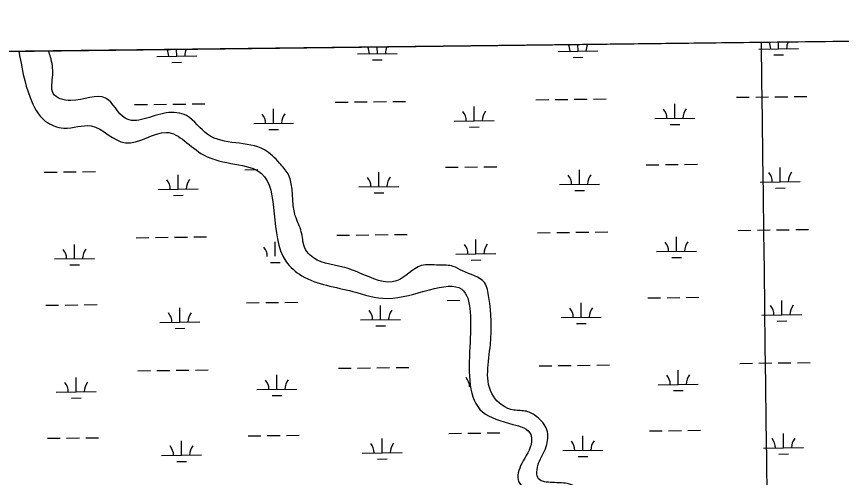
# Model space of a CAD drawing. Extents: x 3704301 to 3742427, y 506229 to 532009.
# Drawn here: x 3732881 to 3734945, y 529062 to 530215 of the extents above; entities that cross this region are included whole.
import ezdxf

# ---------------------------------------------------------------- set-up
doc = ezdxf.new("R2010")
doc.units = 0
for name, color, linetype in [('V-GRID-FRAM', 7, 'Continuous'), ('V-GRID-MAJR', 7, 'Continuous'), ('V-TOPO-SHOR', 7, 'Continuous'), ('V-WETL-SWMP', 7, 'Continuous')]:
    doc.layers.add(name, color=color, linetype=linetype)

msp = doc.modelspace()

# ---------------------------------------------------------------- linework, layer by layer
at = {"layer": 'V-GRID-FRAM'}
msp.add_lwpolyline([(3708355.725, 529827.794), (3740022.418, 530214.705), (3740252.498, 512033.282), (3708569.938, 511646.178), (3708355.725, 529827.794)], dxfattribs=at)
at = {"layer": 'V-GRID-MAJR'}
msp.add_spline([(3734972.0700000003, 511968.765), (3734896.2830000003, 518027.318), (3734820.471, 524087.803), (3734744.659, 530148.301), (3734744.6350000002, 530150.22)], degree=3, dxfattribs=at)
at = {"layer": 'V-TOPO-SHOR'}
for points in [[(3732887.508, 530127.529), (3732915.157, 530012.053), (3732953.3924305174, 529953.4216159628), (3732999.4697721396, 529935.6405641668), (3733068.19361268, 529941.0662568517), (3733153.554346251, 529898.5421299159), (3733256.4160088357, 529925.0219663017), (3733348.822802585, 529868.8259031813), (3733493.8487771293, 529822.4447711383), (3733554.998, 529602.958), (3733594.9590000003, 529566.583), (3733722.1712659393, 529527.143892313), (3733809.51652662, 529509.867061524), (3733994.970051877, 529532.770015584), (3734015.076122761, 529388.5563971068), (3734046.8696027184, 529226.1415426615), (3734122.919626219, 529194.9686774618), (3734167.551, 529169.162), (3734169.3051029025, 529151.9683417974), (3734144.7581137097, 529096.6363146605), (3734137.16, 529051.875), (3734180.044439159, 529023.6913093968), (3734258.275075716, 529001.7171051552), (3734306.6730917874, 528981.6714034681), (3734401.288510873, 528932.3813391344), (3734446.327, 528900.545), (3734470.796695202, 528873.6124910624), (3734514.2452273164, 528883.3153730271), (3734566.752358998, 528902.3009527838), (3734627.0338700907, 528848.0053799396), (3734678.144732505, 528793.597757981), (3734710.866, 528612.052), (3734693.162, 528573.635), (3734670.463, 528554.854)], [(3734670.463, 528554.854), (3734631.0676381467, 528517.8620274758), (3734585.606566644, 528485.2045115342), (3734525.1040000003, 528429.803), (3734497.3412454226, 528390.1128837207), (3734405.403, 528311.224), (3734316.001180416, 528218.2149008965), (3734044.077, 527959.909), (3733955.697749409, 527867.5689610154), (3733892.259540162, 527804.8827386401), (3733645.3570000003, 527587.318), (3733375.443156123, 527314.7442213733), (3733300.709709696, 527238.1619645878), (3733153.395417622, 527096.4887741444), (3733021.9336747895, 526971.060304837), (3732953.9560000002, 526918.98), (3732990.799, 526900.971), (3733106.812, 527009.439), (3733190.1620491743, 527090.0589840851), (3733296.309, 527189.9400000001), (3733532.528, 527407.776), (3733646.393, 527527.783), (3733768.0959680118, 527645.1483736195), (3733822.4475654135, 527700.8445603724), (3733976.779, 527842.97), (3734180.5143588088, 528046.8771636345), (3734244.0926294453, 528098.1000751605), (3734340.588, 528200.148), (3734379.375, 528238.591), (3734418.716, 528275.9940000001), (3734573.438, 528405.772), (3734729.694, 528567.479), (3734746.6, 528606.138), (3734742.545, 528720.4130000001), (3734703.1119058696, 528814.5398525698), (3734652.1411048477, 528857.4841636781), (3734614.7862154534, 528912.0598593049), (3734581.2290000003, 528942.04), (3734472.5291118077, 528919.4937467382), (3734403.1049643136, 528971.3846083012), (3734320.0368929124, 529013.9367475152), (3734264.620828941, 529045.3617232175), (3734221.004223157, 529049.4148142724), (3734187.055, 529058.719), (3734187.092, 529097.462), (3734206.022, 529139.337), (3734208.09, 529181.033), (3734182.3047444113, 529214.038294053), (3734156.917386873, 529227.4861320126), (3734125.089, 529230.509), (3734073.905340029, 529265.4529468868), (3734066.485, 529394.7440000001), (3734062.866, 529512.456), (3734051.62, 529549.321), (3733996.702468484, 529578.65127126), (3733973.6357853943, 529589.8344593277), (3733937.673, 529592.977), (3733893.69, 529591.822), (3733831.9109150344, 529553.7077655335), (3733739.952317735, 529573.2212339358), (3733697.4390000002, 529588.25), (3733615.588314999, 529617.5618143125), (3733601.580231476, 529638.0277001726), (3733593.6550000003, 529676.449), (3733578.645, 529716.115), (3733560.3639923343, 529820.9644650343), (3733539.3938854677, 529848.2243005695), (3733501.3000000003, 529881.439), (3733359.669843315, 529919.4045323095), (3733306.350355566, 529966.9061554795), (3733255.886, 529973.562), (3733152.7980147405, 529960.4440085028), (3733104.16, 530010.691), (3733016.9707011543, 530004.6445274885), (3732973.186021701, 530022.4535915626), (3732971.917, 530068.626), (3732966.27, 530113.018), (3732961.366, 530128.431)]]:
    msp.add_spline(points, degree=3, dxfattribs=at)
at = {"layer": 'V-WETL-SWMP'}
for p, q in [((3735567.7551864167, 530160.2768965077), (3731990.071975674, 530116.5639332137)), ((3733281.9157981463, 530115.6415023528), (3733281.711704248, 530132.3454870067)), ((3733783.786338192, 530121.7734938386), (3733783.582244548, 530138.4774576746)), ((3734285.6568782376, 530127.9054853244), (3734285.4527848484, 530144.6094283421)), ((3734737.5311500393, 530133.4266087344), (3734837.523686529, 530134.648344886)), ((3734787.527418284, 530134.0374768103), (3734787.323325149, 530150.7413990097)), ((3733231.9195299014, 530115.0306342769), (3733331.9120663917, 530116.2523704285)), ((3733733.7900699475, 530121.1626257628), (3733833.7826064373, 530122.3843619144)), ((3734235.660609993, 530127.2946172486), (3734335.653146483, 530128.5163534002)), ((3734273.846300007, 530112.3290287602), (3734297.8445087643, 530112.6222454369)), ((3734775.7168400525, 530118.461020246), (3734799.71504881, 530118.7542369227)), ((3733270.1052199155, 530100.0650457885), (3733294.103428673, 530100.3582624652)), ((3733771.975759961, 530106.1970372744), (3733795.9739687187, 530106.490253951)), ((3734276.2806387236, 530007.7109623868), (3734308.2782504, 530008.1019179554)), ((3734324.277056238, 530008.2973957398), (3734356.2746679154, 530008.6883513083)), ((3734682.1583437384, 530012.6700871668), (3734714.1559554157, 530013.0610427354)), ((3734730.1547612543, 530013.2565205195), (3734762.1523729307, 530013.6474760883)), ((3734778.1511787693, 530013.8429538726), (3734810.1487904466, 530014.2339094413)), ((3734826.1475962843, 530014.4293872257), (3734858.145207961, 530014.8203427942)), ((3733176.5467236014, 529994.2741127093), (3733208.5443352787, 529994.6650682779)), ((3733224.543141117, 529994.860546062), (3733256.540752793, 529995.2515016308)), ((3733272.539558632, 529995.4469794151), (3733304.5371703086, 529995.8379349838)), ((3733320.535976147, 529996.0334127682), (3733352.533587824, 529996.4243683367)), ((3733678.417263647, 530000.4061041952), (3733710.4148753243, 530000.7970597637)), ((3733726.4136811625, 530000.9925375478), (3733758.4112928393, 530001.3834931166)), ((3733774.4100986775, 530001.578970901), (3733806.4077103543, 530001.9699264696)), ((3733822.4065161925, 530002.165404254), (3733854.4041278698, 530002.5563598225)), ((3734026.327275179, 529953.9111767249), (3734025.8874500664, 529989.9084896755)), ((3734180.2878036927, 530006.538095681), (3734212.28541537, 530006.9290512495)), ((3734228.284221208, 530007.1245290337), (3734260.281832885, 530007.5154846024)), ((3734528.1978152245, 529960.0431682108), (3734527.757990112, 529996.0404811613)), ((3733524.456735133, 529947.7791852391), (3733524.0169100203, 529983.7764981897)), ((3733474.4604668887, 529947.168317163), (3733574.4530033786, 529948.390053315)), ((3733976.3310069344, 529953.3003086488), (3734076.3235434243, 529954.5220448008)), ((3734478.20154698, 529959.4323001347), (3734578.19408347, 529960.6540362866)), ((3733512.6461569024, 529932.2027286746), (3733536.64436566, 529932.4959453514)), ((3734014.516696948, 529938.3347201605), (3734038.5149057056, 529938.6279368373)), ((3734516.3872369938, 529944.4667116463), (3734540.3854457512, 529944.7599283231)), ((3734456.2055688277, 529843.7229320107), (3734488.203180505, 529844.1138875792)), ((3734504.2019863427, 529844.3093653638), (3734536.1995980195, 529844.7003209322)), ((3734552.198403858, 529844.8957987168), (3734584.1960155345, 529845.2867542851)), ((3732950.5939486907, 529825.3269575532), (3732982.591560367, 529825.7179131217)), ((3732998.590366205, 529825.9133909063), (3733030.5879778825, 529826.3043464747)), ((3733046.5867837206, 529826.4998242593), (3733078.5843953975, 529826.8907798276)), ((3733452.4644887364, 529831.458949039), (3733484.4621004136, 529831.8499046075)), ((3733787.8507498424, 529789.1233247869), (3733787.4109247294, 529825.120637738)), ((3733954.335028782, 529837.5909405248), (3733986.3326404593, 529837.9818960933)), ((3734002.331446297, 529838.177373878), (3734034.329057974, 529838.5683294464)), ((3734050.3278638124, 529838.763807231), (3734082.325475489, 529839.1547627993)), ((3734289.721289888, 529795.2553162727), (3734289.281464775, 529831.2526292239)), ((3734791.591829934, 529801.3873077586), (3734791.1520048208, 529837.3846207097)), ((3733285.9802097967, 529782.9913333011), (3733285.5403846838, 529818.9886462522)), ((3734741.595561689, 529800.7764396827), (3734841.588098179, 529801.9981758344)), ((3733235.9839415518, 529782.3804652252), (3733335.9764780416, 529783.6022013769)), ((3733737.8544815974, 529788.512456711), (3733837.8470180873, 529789.7341928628)), ((3734239.725021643, 529794.6444481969), (3734339.7175581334, 529795.8661843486)), ((3734779.781251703, 529785.8108511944), (3734803.7794604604, 529786.1040678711)), ((3733274.169631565, 529767.4148767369), (3733298.1678403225, 529767.7080934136)), ((3733776.040171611, 529773.5468682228), (3733800.038380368, 529773.8400848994)), ((3734277.910711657, 529779.6788597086), (3734301.9089204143, 529779.9720763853)), ((3734686.222755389, 529680.0199181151), (3734718.2203670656, 529680.4108736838)), ((3734734.2191729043, 529680.6063514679), (3734766.2167845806, 529680.9973070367)), ((3734782.215590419, 529681.192784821), (3734814.213202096, 529681.5837403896)), ((3734830.2120079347, 529681.7792181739), (3734862.209619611, 529682.1701737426)), ((3733180.6111352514, 529661.6239436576), (3733212.608746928, 529662.0148992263)), ((3733228.607552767, 529662.2103770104), (3733260.605164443, 529662.6013325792)), ((3733276.603970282, 529662.7968103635), (3733308.601581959, 529663.1877659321)), ((3733324.6003877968, 529663.3832437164), (3733356.5979994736, 529663.7741992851)), ((3733682.481675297, 529667.7559351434), (3733714.479286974, 529668.1468907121)), ((3733730.4780928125, 529668.3423684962), (3733762.475704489, 529668.733324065)), ((3733778.4745103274, 529668.9288018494), (3733810.4721220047, 529669.3197574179)), ((3733826.470927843, 529669.5152352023), (3733858.4685395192, 529669.9061907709)), ((3734030.391686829, 529621.2610076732), (3734029.9518617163, 529657.2583206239)), ((3734184.3522153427, 529673.8879266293), (3734216.34982702, 529674.2788821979)), ((3734232.348632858, 529674.4743599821), (3734264.3462445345, 529674.8653155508)), ((3734280.345050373, 529675.0607933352), (3734312.3426620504, 529675.4517489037)), ((3734328.3414678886, 529675.6472266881), (3734360.339079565, 529676.0381822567)), ((3734532.2622268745, 529627.392999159), (3734531.822401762, 529663.3903121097)), ((3733026.650606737, 529608.9970247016), (3733026.2107816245, 529644.9943376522)), ((3733528.521146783, 529615.1290161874), (3733528.0813216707, 529651.1263291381)), ((3733980.395418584, 529620.6501395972), (3734080.387955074, 529621.8718757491)), ((3734482.2659586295, 529626.7821310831), (3734582.2584951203, 529628.0038672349)), ((3732976.6543384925, 529608.3861566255), (3733076.6468749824, 529609.6078927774)), ((3733516.710568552, 529599.552559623), (3733540.7087773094, 529599.8457762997)), ((3734018.581108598, 529605.6845511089), (3734042.579317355, 529605.9777677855)), ((3734520.4516486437, 529611.8165425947), (3734544.449857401, 529612.1097592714)), ((3733014.8400285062, 529593.4205681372), (3733038.8382372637, 529593.7137848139)), ((3732954.65836034, 529492.6767885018), (3732986.6559720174, 529493.0677440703)), ((3733002.654777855, 529493.2632218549), (3733034.652389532, 529493.6541774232)), ((3733050.6511953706, 529493.8496552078), (3733082.648807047, 529494.2406107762)), ((3733456.528900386, 529498.8087799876), (3733488.526512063, 529499.1997355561)), ((3733504.5253179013, 529499.3952133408), (3733536.522929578, 529499.786168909)), ((3733552.5217354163, 529499.9816466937), (3733584.519347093, 529500.3726022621)), ((3733791.9151614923, 529456.4731557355), (3733791.475336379, 529492.4704686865)), ((3733958.3994404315, 529504.9407714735), (3733990.397052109, 529505.331727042)), ((3734293.785701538, 529462.6051472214), (3734293.345876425, 529498.6024601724)), ((3734460.2699804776, 529511.0727629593), (3734492.2675921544, 529511.4637185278)), ((3734508.2663979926, 529511.6591963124), (3734540.2640096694, 529512.0501518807)), ((3734556.262815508, 529512.2456296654), (3734588.260427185, 529512.6365852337)), ((3734795.656241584, 529468.7371387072), (3734795.216416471, 529504.7344516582)), ((3733290.0446214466, 529450.3411642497), (3733289.6047963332, 529486.3384772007)), ((3733240.048353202, 529449.7302961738), (3733340.0408896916, 529450.9520323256)), ((3733741.918893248, 529455.8622876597), (3733841.911429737, 529457.0840238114)), ((3734243.7894332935, 529461.9942791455), (3734343.781969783, 529463.2160152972)), ((3734745.659973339, 529468.1262706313), (3734845.6525098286, 529469.348006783)), ((3734783.845663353, 529453.160682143), (3734807.8438721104, 529453.4538988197)), ((3733278.2340432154, 529434.7647076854), (3733302.232251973, 529435.0579243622)), ((3733780.104583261, 529440.8966991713), (3733804.1027920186, 529441.1899158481)), ((3734281.9751233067, 529447.0286906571), (3734305.973332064, 529447.3219073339)), ((3734690.287167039, 529347.3697490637), (3734722.2847787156, 529347.7607046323)), ((3734738.2835845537, 529347.9561824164), (3734770.281196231, 529348.3471379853)), ((3734786.280002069, 529348.5426157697), (3734818.2776137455, 529348.9335713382)), ((3734834.276419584, 529349.1290491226), (3734866.274031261, 529349.5200046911)), ((3733184.6755469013, 529328.9737746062), (3733216.673158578, 529329.3647301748)), ((3733232.6719644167, 529329.5602079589), (3733264.669576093, 529329.9511635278)), ((3733280.6683819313, 529330.1466413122), (3733312.6659936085, 529330.5375968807)), ((3733328.664799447, 529330.7330746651), (3733360.6624111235, 529331.1240302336)), ((3733686.546086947, 529335.1057660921), (3733718.543698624, 529335.4967216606)), ((3733734.5425044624, 529335.6921994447), (3733766.540116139, 529336.0831550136)), ((3733782.538921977, 529336.278632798), (3733814.536533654, 529336.6695883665)), ((3733830.535339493, 529336.8650661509), (3733862.532951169, 529337.2560217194)), ((3734188.4166269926, 529341.2377575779), (3734220.4142386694, 529341.6287131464)), ((3734236.413044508, 529341.8241909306), (3734268.410656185, 529342.2151464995)), ((3734284.409462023, 529342.4106242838), (3734316.4070737, 529342.8015798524)), ((3734332.4058795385, 529342.9970576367), (3734364.403491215, 529343.3880132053)), ((3734536.3266385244, 529294.7428301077), (3734535.886813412, 529330.7401430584)), ((3733030.715018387, 529276.3468556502), (3733030.2751932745, 529312.3441686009)), ((3733532.585558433, 529282.478847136), (3733532.14573332, 529318.4761600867)), ((3734486.3303702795, 529294.1319620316), (3734586.32290677, 529295.3536981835)), ((3732980.718750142, 529275.7359875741), (3733080.711286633, 529276.957723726)), ((3733482.5892901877, 529281.8679790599), (3733582.5818266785, 529283.0897152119)), ((3733520.774980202, 529266.9023905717), (3733544.7731889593, 529267.1956072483)), ((3734524.516060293, 529279.1663735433), (3734548.5142690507, 529279.45959022)), ((3733018.904440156, 529260.7703990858), (3733042.9026489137, 529261.0636157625)), ((3733460.5933120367, 529166.1586109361), (3733492.590923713, 529166.5495665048)), ((3733508.589729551, 529166.7450442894), (3733540.5873412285, 529167.1359998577)), ((3733556.5861470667, 529167.3314776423), (3733588.5837587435, 529167.7224332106)), ((3733962.4638520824, 529172.290602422), (3733994.461463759, 529172.6815579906)), ((3734010.4602695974, 529172.8770357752), (3734042.457881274, 529173.2679913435)), ((3734058.4566871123, 529173.4634691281), (3734090.454298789, 529173.8544246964)), ((3734297.850113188, 529129.9549781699), (3734297.4102880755, 529165.952291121)), ((3734464.334392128, 529178.4225939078), (3734496.332003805, 529178.8135494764)), ((3734512.330809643, 529179.009027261), (3734544.32842132, 529179.3999828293)), ((3734560.327227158, 529179.595460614), (3734592.324838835, 529179.9864161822)), ((3734799.720653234, 529136.0869696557), (3734799.280828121, 529172.0842826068)), ((3732958.7227719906, 529160.0266194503), (3732990.720383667, 529160.417575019)), ((3733006.7191895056, 529160.6130528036), (3733038.7168011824, 529161.0040083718)), ((3733054.7156070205, 529161.1994861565), (3733086.713218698, 529161.5904417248)), ((3733294.1090330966, 529117.6909951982), (3733293.669207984, 529153.6883081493)), ((3733795.9795731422, 529123.822986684), (3733795.53974803, 529159.8202996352)), ((3733745.9833048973, 529123.2121186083), (3733845.975841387, 529124.4338547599)), ((3734247.853844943, 529129.3441100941), (3734347.8463814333, 529130.5658462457)), ((3734749.724384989, 529135.47610158), (3734849.7169214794, 529136.6978377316)), ((3734787.910075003, 529120.5105130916), (3734811.9082837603, 529120.8037297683)), ((3733244.1127648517, 529117.0801271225), (3733344.1053013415, 529118.3018632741)), ((3733282.2984548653, 529102.1145386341), (3733306.296663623, 529102.4077553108)), ((3733784.1689949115, 529108.2465301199), (3733808.1672036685, 529108.5397467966)), ((3734286.039534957, 529114.3785216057), (3734310.0377437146, 529114.6717382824))]:
    msp.add_line(p, q, dxfattribs=at)
for centre, radius, start, end in [((3733226.6711842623, 530115.4413471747), 35.24628790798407, 359.92820061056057, 28.118506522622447), ((3733337.1488103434, 530116.7911930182), 35.246287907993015, 153.28153845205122, 181.47185593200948), ((3733728.541724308, 530121.5733386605), 35.24628790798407, 359.92820061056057, 28.118468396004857), ((3733839.019350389, 530122.923184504), 35.246287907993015, 153.28157657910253, 181.47185593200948), ((3734230.412264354, 530127.7053301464), 35.24628790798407, 359.92820061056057, 28.11843026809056), ((3734340.8898904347, 530129.0551759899), 35.246287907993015, 153.28161470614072, 181.47185593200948), ((3734732.2828043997, 530133.8373216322), 35.24628790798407, 359.92820061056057, 28.118392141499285), ((3734842.760430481, 530135.1871674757), 35.246287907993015, 153.2816528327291, 181.47185593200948), ((3733469.212121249, 529947.5790300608), 35.24628790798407, 359.92820061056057, 41.4718589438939), ((3733579.6897473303, 529948.9288759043), 35.246287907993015, 139.92819759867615, 181.47185593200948), ((3733971.082661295, 529953.7110215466), 35.24628790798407, 359.92820061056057, 41.4718589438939), ((3734081.560287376, 529955.0608673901), 35.246287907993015, 139.92819759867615, 181.47185593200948), ((3734472.953201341, 529959.8430130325), 35.24628790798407, 359.92820061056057, 41.4718589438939), ((3734583.4308274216, 529961.192858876), 35.246287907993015, 139.92819759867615, 181.47185593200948), ((3734736.3472160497, 529801.1871525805), 35.24628790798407, 359.92820061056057, 41.4718589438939), ((3734846.8248421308, 529802.5369984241), 35.246287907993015, 139.92819759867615, 181.47185593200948), ((3733230.735595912, 529782.791178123), 35.24628790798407, 359.92820061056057, 41.4718589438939), ((3733341.2132219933, 529784.1410239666), 35.246287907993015, 139.92819759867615, 181.47185593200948), ((3733732.606135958, 529788.9231696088), 35.24628790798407, 359.92820061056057, 41.4718589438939), ((3733843.0837620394, 529790.2730154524), 35.246287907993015, 139.92819759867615, 181.47185593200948), ((3734234.4766760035, 529795.0551610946), 35.24628790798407, 359.92820061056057, 41.4718589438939), ((3734344.954302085, 529796.4050069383), 35.246287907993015, 139.92819759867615, 181.47185593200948), ((3733473.2765328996, 529614.9288610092), 35.24628790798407, 359.92820061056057, 41.4718589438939), ((3733975.1470729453, 529621.060852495), 35.24628790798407, 359.92820061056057, 41.4718589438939), ((3734085.6246990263, 529622.4106983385), 35.246287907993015, 139.92819759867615, 181.47185593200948), ((3734477.017612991, 529627.1928439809), 35.24628790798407, 359.92820061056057, 41.4718589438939), ((3734587.495239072, 529628.5426898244), 35.246287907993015, 139.92819759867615, 181.47185593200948), ((3732971.4059928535, 529608.7968695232), 35.24628790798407, 359.92820061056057, 41.4718589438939), ((3733081.883618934, 529610.1467153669), 35.246287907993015, 139.92819759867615, 181.47185593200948), ((3734850.8892537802, 529469.8868293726), 35.246287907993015, 139.92819759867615, 181.47185593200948), ((3733234.800007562, 529450.1410090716), 35.24628790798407, 359.92820061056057, 41.4718589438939), ((3733345.2776336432, 529451.4908549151), 35.246287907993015, 139.92819759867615, 181.47185593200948), ((3733736.670547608, 529456.2730005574), 35.24628790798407, 359.92820061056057, 41.4718589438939), ((3733847.148173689, 529457.622846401), 35.246287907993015, 139.92819759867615, 181.47185593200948), ((3734238.5410876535, 529462.4049920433), 35.24628790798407, 359.92820061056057, 41.4718589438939), ((3734349.0187137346, 529463.7548378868), 35.246287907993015, 139.92819759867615, 181.47185593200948), ((3734740.4116277, 529468.5369835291), 35.24628790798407, 359.92820061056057, 41.4718589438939), ((3733979.211484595, 529288.4106834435), 35.24628790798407, 359.92820061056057, 41.4718589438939), ((3734481.0820246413, 529294.5426749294), 35.24628790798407, 359.92820061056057, 41.4718589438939), ((3734591.5596507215, 529295.892520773), 35.246287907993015, 139.92819759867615, 181.47185593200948), ((3732975.4704045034, 529276.1467004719), 35.24628790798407, 359.92820061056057, 41.4718589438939), ((3733085.9480305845, 529277.4965463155), 35.246287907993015, 139.92819759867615, 181.47185593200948), ((3733477.3409445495, 529282.2786919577), 35.24628790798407, 359.92820061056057, 41.4718589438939), ((3733587.81857063, 529283.6285378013), 35.246287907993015, 139.92819759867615, 181.47185593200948), ((3733349.342045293, 529118.8406858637), 35.246287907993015, 139.92819759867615, 181.47185593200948), ((3733740.734959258, 529123.6228315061), 35.24628790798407, 359.92820061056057, 41.4718589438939), ((3733851.2125853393, 529124.9726773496), 35.246287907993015, 139.92819759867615, 181.47185593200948), ((3734242.605499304, 529129.7548229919), 35.24628790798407, 359.92820061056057, 41.4718589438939), ((3734353.083125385, 529131.1046688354), 35.246287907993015, 139.92819759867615, 181.47185593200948), ((3734744.4760393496, 529135.8868144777), 35.24628790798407, 359.92820061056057, 41.4718589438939), ((3734854.953665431, 529137.2366603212), 35.246287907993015, 139.92819759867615, 181.47185593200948), ((3733238.8644192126, 529117.4908400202), 35.24628790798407, 359.92820061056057, 41.4718589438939)]:
    msp.add_arc(centre, radius, start, end, dxfattribs=at)

doc.saveas('drawing.dxf')
